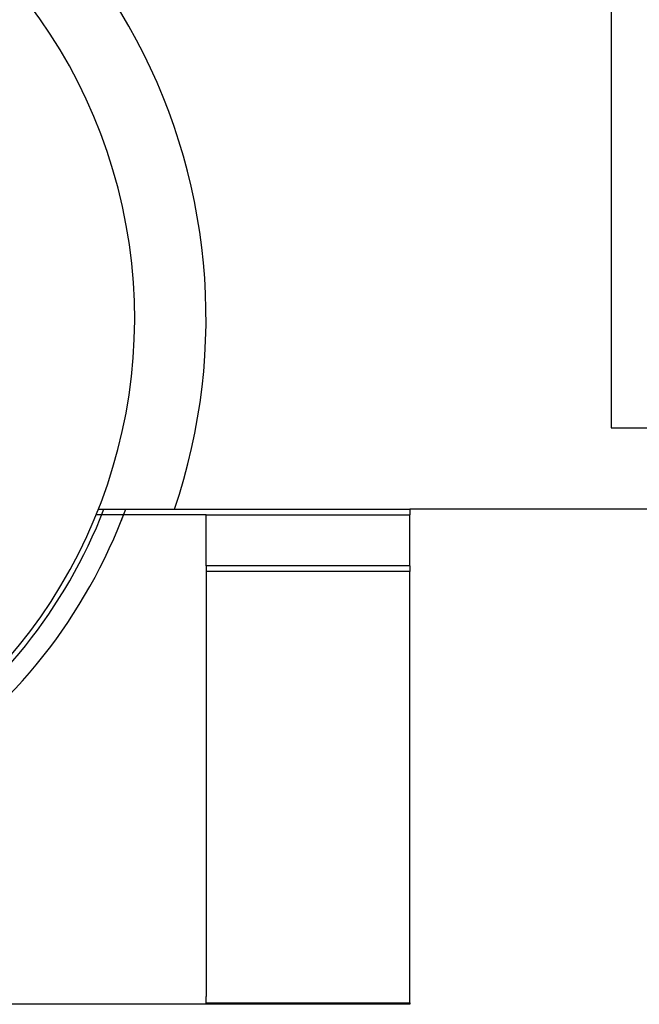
# Model space of a CAD drawing. Header units: inches. Extents: x 5 to 1128, y -85 to 748.
# Tile 559 of 656: x 1039 to 1054, y 156 to 180. Entities that reach past the tile are written whole.
import ezdxf

# ---------------------------------------------------------------- set-up
doc = ezdxf.new("R2010")
doc.units = ezdxf.units.IN
doc.header["$LTSCALE"] = 32
doc.header["$MEASUREMENT"] = 0
doc.layers.add('Visible (ANSI)', color=7, linetype='Continuous', lineweight=30)

msp = doc.modelspace()

# ---------------------------------------------------------------- linework, layer by layer
at = {"layer": 'Visible (ANSI)'}
for p, q in [((1053.55578, 192.23367), (1053.55578, 170.36817)), ((1053.55578, 170.36817), (1055.30578, 170.36817)), ((1040.97909, 168.36817), (1042.84294, 168.36817)), ((1042.84294, 168.36817), (1048.61828, 168.36817)), ((1048.61828, 168.36817), (1048.61828, 168.23367)), ((1055.30578, 168.36817), (1048.61828, 168.36817)), ((1043.61828, 168.23367), (1040.92516, 168.23367)), ((1043.61828, 168.23367), (1041.59748, 168.23367)), ((1043.61828, 168.23367), (1048.61828, 168.23367)), ((1043.61828, 166.98367), (1043.61828, 168.23367)), ((1048.61828, 166.98367), (1048.61828, 168.23367)), ((1043.61828, 166.98367), (1043.61828, 166.84585)), ((1048.61828, 166.98367), (1043.61828, 166.98367)), ((1043.61828, 166.84585), (1043.61828, 156.44526)), ((1048.61828, 166.84585), (1043.61828, 166.84585)), ((1048.61828, 166.98367), (1048.61828, 166.84585)), ((1048.61828, 156.27197), (1048.61828, 166.84585)), ((1043.61828, 156.23367), (1043.61828, 156.42109)), ((1043.61828, 156.23367), (1021.14578, 156.23367)), ((1043.61828, 156.27197), (1048.61828, 156.27197)), ((1048.61828, 156.23367), (1043.61828, 156.23367)), ((1048.61828, 156.27197), (1048.61828, 156.23367))]:
    msp.add_line(p, q, dxfattribs=at)
for centre, radius, start, end in [((1029.11828, 173.04617), 14.5, 341.178513, 78.059456), ((1029.11828, 173.04617), 12.75, 304.209033, 76.391039), ((1029.11828, 173.04617), 12.875, 304.219473, 338.694553), ((1029.11828, 173.04617), 13.375, 303.909005, 339.527547), ((1029.11828, 173.04617), 13.375, 338.048244, 338.911283), ((1043.79328, 156.42109), 0.175, 172.060279, 180)]:
    msp.add_arc(centre, radius, start, end, dxfattribs=at)

doc.saveas('drawing.dxf')
